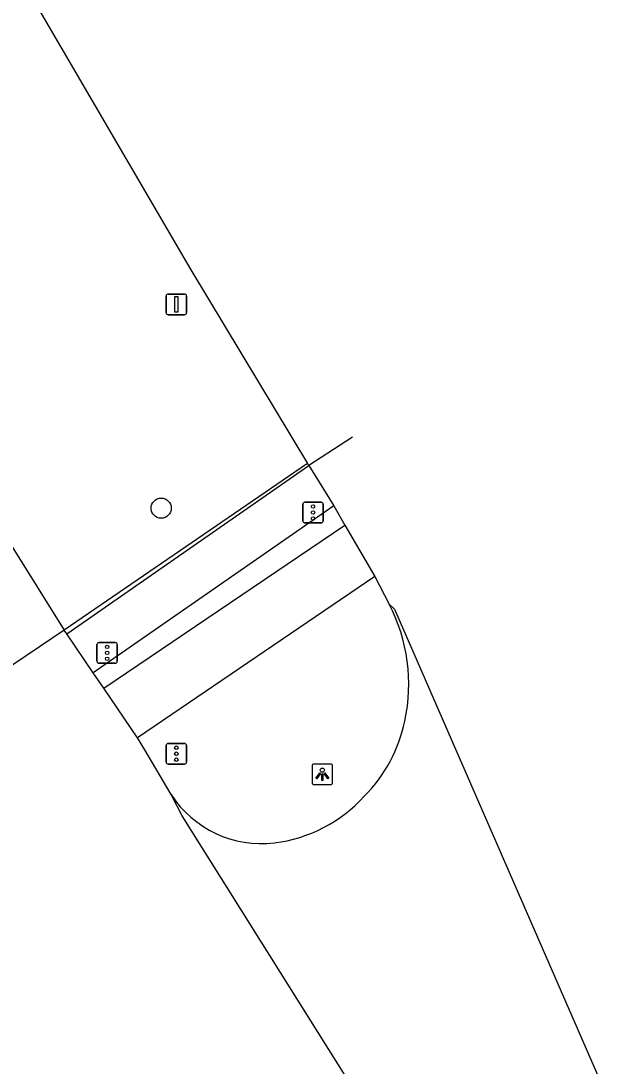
# Model space of a CAD drawing. Extents: x 156651 to 158072, y 387631 to 388990.
# Drawn here: x 157966.3 to 157995.3, y 388581.4 to 388632 of the extents above; entities that cross this region are included whole.
import ezdxf

# ---------------------------------------------------------------- set-up
doc = ezdxf.new("R2010")
doc.units = 0
for name, color, linetype in [('IMGEO_Boom', 7, 'Continuous'), ('IMGEO_Fietspad_open', 7, 'Continuous'), ('IMGEO_Lichtpunt', 7, 'Continuous'), ('IMGEO_Rijbaan_regionaal_gesloten', 7, 'Continuous'), ('IMGEO_Verkeersbordpaal', 7, 'Continuous'), ('IMGEO_Verkeerseiland_open', 7, 'Continuous'), ('IMGEO_Verkeersregelinstallatiepaal', 7, 'Continuous'), ('IMGEO_Voetpad_open', 7, 'Continuous')]:
    doc.layers.add(name, color=color, linetype=linetype)

msp = doc.modelspace()

# ---------------------------------------------------------------- linework, layer by layer
at = {"layer": 'IMGEO_Boom'}
msp.add_circle((157973.119, 388608.41), 0.489, dxfattribs=at)
at = {"layer": 'IMGEO_Fietspad_open'}
for points in [[(157970.336, 388599.687), (157982.025, 388607.582)], [(157983.478, 388605.095), (157971.972, 388597.278)]]:
    msp.add_lwpolyline(points, dxfattribs=at)
at = {"layer": 'IMGEO_Lichtpunt'}
for p, q in [((157980.429, 388595.909), (157980.429, 388595.102)), ((157980.429, 388595.909), (157980.429, 388595.102)), ((157981.331, 388596.004), (157980.523, 388596.004)), ((157981.331, 388596.004), (157980.523, 388596.004)), ((157981.425, 388595.102), (157981.425, 388595.909)), ((157981.425, 388595.102), (157981.425, 388595.909)), ((157980.523, 388595.008), (157981.331, 388595.008)), ((157980.523, 388595.008), (157981.331, 388595.008))]:
    msp.add_line(p, q, dxfattribs=at)
for points in [[(157980.803, 388595.573), (157980.842, 388595.545), (157980.654, 388595.283), (157980.616, 388595.31), (157980.803, 388595.573)], [(157980.905, 388595.525), (157980.952, 388595.525), (157980.952, 388595.203), (157980.905, 388595.203), (157980.905, 388595.525)], [(157981.015, 388595.545), (157981.053, 388595.572), (157981.24, 388595.31), (157981.201, 388595.282), (157981.015, 388595.545)]]:
    msp.add_lwpolyline(points, dxfattribs=at)
msp.add_circle((157980.928, 388595.707), 0.0994, dxfattribs=at)
for centre, start, end in [((157980.523, 388595.909), 90, 180), ((157980.523, 388595.909), 90, 180), ((157981.331, 388595.909), 0, 90), ((157981.331, 388595.909), 0, 90), ((157980.523, 388595.102), 180, 270), ((157980.523, 388595.102), 180, 270), ((157981.331, 388595.102), 270, 0), ((157981.331, 388595.102), 270, 360)]:
    msp.add_arc(centre, 0.0946, start, end, dxfattribs=at)
at = {"layer": 'IMGEO_Rijbaan_regionaal_gesloten'}
for points in [[(157759.693, 388944.021), (157761.361, 388941.424), (157769.538, 388928.136), (157789.072, 388896.763), (157789.601, 388895.91), (157797.05, 388883.898), (157805.142, 388870.85), (157805.808, 388869.777), (157822.659, 388842.861), (157834.34, 388823.935), (157835.009, 388822.849), (157843.475, 388809.111), (157844.186, 388807.958), (157847.228, 388803.021), (157852.195, 388794.486), (157857.922, 388784.942), (157861.794, 388778.251), (157895.228, 388720.848), (157908.692, 388698.925), (157923.285, 388675.533), (157960.608, 388615.002), (157968.423, 388602.502)], [(157848.412, 388832.504), (157856.786, 388818.441), (157857.502, 388817.239), (157876.434, 388785.891), (157899.092, 388747.919), (157907.33, 388733.924), (157922.497, 388708.592), (157928.721, 388697.852), (157942.02, 388675.379), (157949.222, 388663.362), (157974.555, 388619.969), (157980.202, 388610.583)], [(157982.396, 388611.861), (157980.273, 388610.477)], [(157980.202, 388610.583), (157980.231, 388610.535), (157980.273, 388610.477)], [(157980.273, 388610.477), (157981.481, 388608.525)], [(157981.481, 388608.525), (157982.025, 388607.582)], [(157982.025, 388607.582), (157983.478, 388605.095)], [(157983.478, 388605.095), (157984.165, 388603.756)], [(157984.165, 388603.756), (157984.418, 388603.52), (157995.308, 388578.518)], [(157968.423, 388602.502), (157965.382, 388600.443)], [(157968.552, 388602.312), (157968.423, 388602.502)], [(157969.831, 388600.43), (157968.552, 388602.312)], [(157970.336, 388599.687), (157969.831, 388600.43)], [(157971.972, 388597.278), (157970.336, 388599.687)], [(157973.596, 388594.524), (157972.323, 388596.693), (157971.972, 388597.278)], [(157986.443, 388573.863), (157974.135, 388593.488), (157973.596, 388594.524)]]:
    msp.add_lwpolyline(points, dxfattribs=at)
for centre, radius, start, end in [((157976.714, 388599.87), 8.404, 347.7399, 27.546), ((157977.819, 388599.571), 7.261, 315.088, 348.1885), ((157977.979, 388597.369), 5.225, 212.9851, 276.8784), ((157977.75, 388599.148), 7.019, 276.9936, 317.932)]:
    msp.add_arc(centre, radius, start, end, dxfattribs=at)
at = {"layer": 'IMGEO_Verkeersbordpaal'}
for p, q in [((157973.36, 388617.893), (157973.36, 388618.693)), ((157973.36, 388618.693), (157973.36, 388617.893)), ((157973.46, 388618.793), (157974.25, 388618.793)), ((157974.25, 388618.793), (157973.46, 388618.793)), ((157974.35, 388618.693), (157974.35, 388617.893)), ((157974.35, 388617.893), (157974.35, 388618.693)), ((157974.25, 388617.793), (157973.46, 388617.793)), ((157973.46, 388617.793), (157974.25, 388617.793))]:
    msp.add_line(p, q, dxfattribs=at)
msp.add_lwpolyline([(157973.78, 388618.668), (157973.93, 388618.668), (157973.93, 388617.918), (157973.78, 388617.918), (157973.78, 388618.668)], dxfattribs=at)
for centre, start, end in [((157973.46, 388618.693), 90, 180), ((157973.46, 388618.693), 90, 180), ((157974.25, 388618.693), 0, 90), ((157974.25, 388618.693), 360, 90), ((157973.46, 388617.893), 180, 270), ((157973.46, 388617.893), 180, 270), ((157974.25, 388617.893), 270, 0), ((157974.25, 388617.893), 270, 0)]:
    msp.add_arc(centre, 0.1, start, end, dxfattribs=at)
at = {"layer": 'IMGEO_Verkeerseiland_open'}
msp.add_lwpolyline([(157980.202, 388610.583), (157968.423, 388602.502)], dxfattribs=at)
at = {"layer": 'IMGEO_Verkeersregelinstallatiepaal'}
for p, q in [((157979.983, 388607.799), (157979.983, 388608.599)), ((157979.983, 388608.599), (157979.983, 388607.799)), ((157980.083, 388608.699), (157980.873, 388608.699)), ((157980.873, 388608.699), (157980.083, 388608.699)), ((157980.973, 388608.599), (157980.973, 388607.799)), ((157980.973, 388607.799), (157980.973, 388608.599)), ((157980.873, 388607.699), (157980.083, 388607.699)), ((157980.083, 388607.699), (157980.873, 388607.699)), ((157970.104, 388601.892), (157970.894, 388601.892)), ((157970.894, 388601.892), (157970.104, 388601.892)), ((157970.004, 388600.992), (157970.004, 388601.792)), ((157970.004, 388601.792), (157970.004, 388600.992)), ((157970.994, 388601.792), (157970.994, 388600.992)), ((157970.994, 388600.992), (157970.994, 388601.792)), ((157970.894, 388600.892), (157970.104, 388600.892)), ((157970.104, 388600.892), (157970.894, 388600.892)), ((157973.357, 388596.102), (157973.357, 388596.902)), ((157973.357, 388596.902), (157973.357, 388596.102)), ((157973.457, 388597.002), (157974.247, 388597.002)), ((157974.247, 388597.002), (157973.457, 388597.002)), ((157974.347, 388596.902), (157974.347, 388596.102)), ((157974.347, 388596.102), (157974.347, 388596.902)), ((157974.247, 388596.002), (157973.457, 388596.002)), ((157973.457, 388596.002), (157974.247, 388596.002))]:
    msp.add_line(p, q, dxfattribs=at)
for centre in [(157980.478, 388608.489), (157980.478, 388608.199), (157980.478, 388607.909), (157970.499, 388601.682), (157970.499, 388601.392), (157970.499, 388601.102), (157973.852, 388596.792), (157973.852, 388596.502), (157973.852, 388596.212)]:
    msp.add_circle(centre, 0.085, dxfattribs=at)
for centre, start, end in [((157980.083, 388608.599), 90, 180), ((157980.083, 388608.599), 90, 180), ((157980.873, 388608.599), 0, 90), ((157980.873, 388608.599), 360, 90), ((157980.083, 388607.799), 180, 270), ((157980.083, 388607.799), 180, 270), ((157980.873, 388607.799), 270, 0), ((157980.873, 388607.799), 270, 0), ((157970.104, 388601.792), 90, 180), ((157970.104, 388601.792), 90, 180), ((157970.894, 388601.792), 0, 90), ((157970.894, 388601.792), 360, 90), ((157970.104, 388600.992), 180, 270), ((157970.104, 388600.992), 180, 270), ((157970.894, 388600.992), 270, 0), ((157970.894, 388600.992), 270, 0), ((157973.457, 388596.902), 90, 180), ((157973.457, 388596.902), 90, 180), ((157974.247, 388596.902), 0, 90), ((157974.247, 388596.902), 360, 90), ((157973.457, 388596.102), 180, 270), ((157973.457, 388596.102), 180, 270), ((157974.247, 388596.102), 270, 0), ((157974.247, 388596.102), 270, 0)]:
    msp.add_arc(centre, 0.1, start, end, dxfattribs=at)
at = {"layer": 'IMGEO_Voetpad_open'}
for points in [[(157968.552, 388602.312), (157980.273, 388610.477)], [(157981.481, 388608.525), (157969.831, 388600.43)]]:
    msp.add_lwpolyline(points, dxfattribs=at)

doc.saveas('drawing.dxf')
